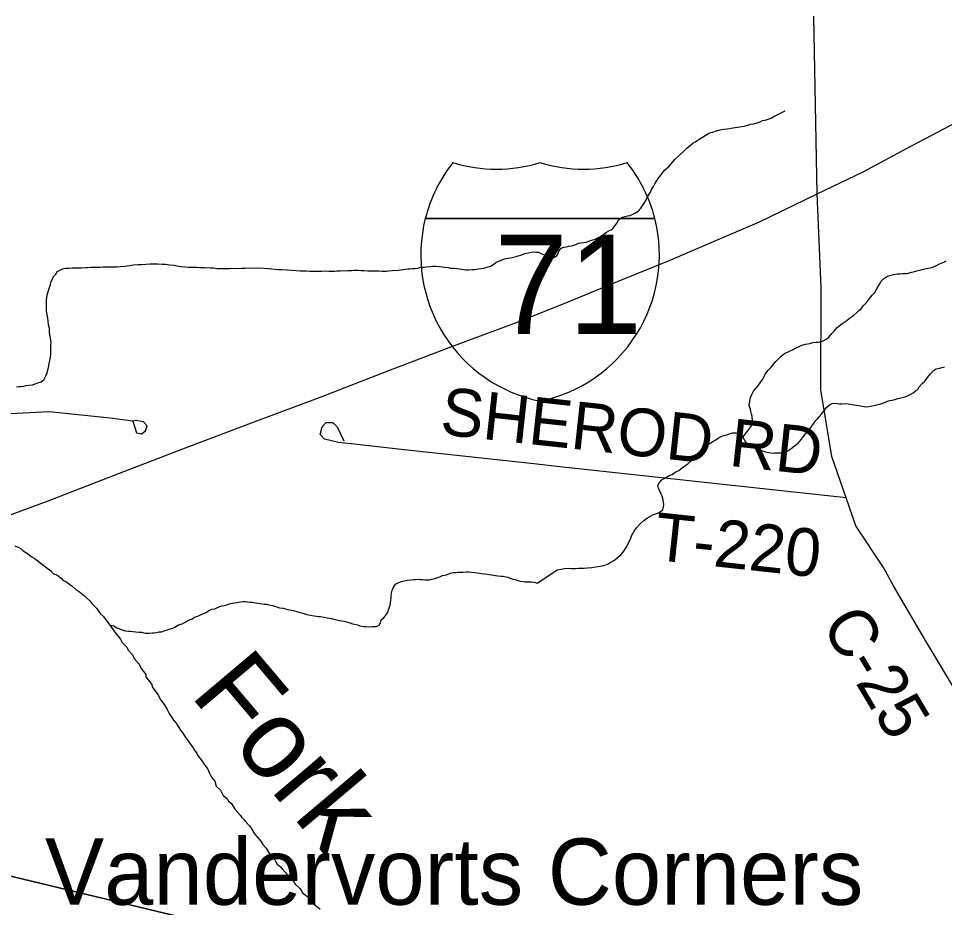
# Model space of a CAD drawing. Extents: x 1310247 to 1664935, y 284496 to 704931.
# Drawn here: x 1541533 to 1547355, y 530108 to 535700 of the extents above; entities that cross this region are included whole.
import ezdxf

# ---------------------------------------------------------------- set-up
doc = ezdxf.new("R2010")
doc.units = 0
for name, color, linetype in [('GM_X_Adjacent_County', 7, 'Continuous'), ('GM_X_Airport_Location_Class_3', 7, 'Continuous'), ('GM_X_County_Road_Text', 7, 'Continuous'), ('GM_X_County_Subdivision_Text', 7, 'Continuous'), ('GM_X_Interstate_Route', 7, 'Continuous'), ('GM_X_Minor_Lake_Text', 7, 'Continuous'), ('GM_X_Minor_River_Text', 7, 'Continuous'), ('GM_X_State_Shield', 7, 'Continuous'), ('GM_X_Township_Road', 7, 'Continuous'), ('GM_X_Township_Subdivision', 7, 'Continuous'), ('GM_X_US_Shield', 7, 'Continuous')]:
    doc.layers.add(name, color=color, linetype=linetype)

msp = doc.modelspace()

# ---------------------------------------------------------------- linework, layer by layer
at = {"layer": 'GM_X_Adjacent_County'}
for points in [[(1549067.9, 540794.2), (1548703.3, 536778.9), (1548609.4, 535719), (1548058.9, 529499.7), (1548052.5, 529426.3), (1546793.3, 529027.5), (1546699.3, 529050.2), (1537825.5, 531187), (1537570, 531248.4), (1530286, 533001.3), (1523205.2, 534705.2), (1523139.5, 535585.1), (1522991.1, 537922.8), (1525088.4, 540691.1)], [(1520400.3, 535135.3), (1523205.2, 534705.2), (1530286, 533001.3), (1537570, 531248.4), (1537825.5, 531187), (1546699.3, 529050.2), (1546793.3, 529027.5), (1548052.5, 529426.3), (1547776.9, 526306), (1547463.3, 522758.3), (1547324.3, 521188.2), (1546925.5, 516687), (1546686.4, 513989.1), (1546297.7, 509605.7)]]:
    msp.add_lwpolyline(points, dxfattribs=at)
at = {"layer": 'GM_X_County_Road_Text'}
msp.add_lwpolyline([(1548010, 529901.4), (1547901.5, 530388.1), (1547794.5, 530846.8), (1547730.3, 530964), (1547229.2, 531799.3), (1547034.3, 532131), (1546972, 532246.1), (1546798.1, 532509.3), (1546737, 532685), (1546646.8, 532944.4), (1546577.4, 533364.4), (1546579.4, 534007.6), (1546555.4, 534597.3), (1546533.6, 535714.5)], dxfattribs=at)
at = {"layer": 'GM_X_County_Subdivision_Text'}
for points in [[(1542250.6, 533167.1), (1542273.7, 533094.7), (1542305.7, 533088.3), (1542332, 533106), (1542342.4, 533137.9), (1542318.6, 533164.3), (1542270.7, 533170.9), (1542250.6, 533168.1), (1542108.7, 533186.9), (1541724.6, 533225.6), (1541440.1, 533211), (1540556.4, 533165.6), (1540187.8, 533150), (1539652.3, 533121.1), (1539651.7, 533121)], [(1544917.4, 532883.1), (1544773.7, 532898.8), (1543939.7, 532990.1), (1543623.5, 533024.7), (1543545.6, 533033.4), (1543456.3, 533054.7), (1543429.5, 533084.1), (1543441.9, 533132.9), (1543468, 533158.3), (1543506.1, 533159.9), (1543513.2, 533154.2), (1543536.7, 533131.6), (1543578.8, 533042.8)], [(1546737, 532685), (1544918.1, 532883.1), (1544917.4, 532883.1)]]:
    msp.add_lwpolyline(points, dxfattribs=at)
at = {"layer": 'GM_X_Minor_River_Text'}
for points in [[(1545052.8, 534287.6), (1545070.7, 534290.2), (1545104.8, 534293.7), (1545129, 534303.4), (1545159.2, 534313), (1545175.4, 534320.8), (1545191.6, 534328.5), (1545213.8, 534344.3), (1545230, 534356.1), (1545244.2, 534363.9), (1545264.4, 534373.6), (1545278.6, 534389.5), (1545295, 534413.3), (1545307.3, 534435.2), (1545329.6, 534450.9), (1545347.7, 534454.7), (1545361.8, 534458.5), (1545377.9, 534462.3), (1545408.2, 534475.9), (1545428.4, 534487.6), (1545446.7, 534507.4), (1545461, 534529.2), (1545475.4, 534551.1), (1545485.8, 534575), (1545498.1, 534594.9), (1545506.3, 534608.8), (1545514.6, 534628.7), (1545524.8, 534644.6), (1545533.1, 534660.5), (1545543.3, 534676.4), (1545555.6, 534694.3), (1545574, 534718.1), (1545592.4, 534743.9), (1545608.7, 534759.7), (1545624.9, 534773.5), (1545659.5, 534813.1), (1545690, 534842.8), (1545710.3, 534860.5), (1545734.7, 534884.3), (1545757.1, 534904), (1545773.3, 534915.8), (1545787.4, 534925.6), (1545811.7, 534941.3), (1545834, 534955), (1545850.1, 534964.8), (1545866.3, 534974.6), (1545884.5, 534982.4), (1545898.6, 534986.2), (1545920.7, 534993.9), (1545944.9, 534999.6), (1545965, 535003.3), (1545991.1, 535006.9), (1546013.2, 535010.7), (1546039.3, 535014.3), (1546053.4, 535016.1), (1546079.5, 535021.8), (1546095.6, 535023.5), (1546115.7, 535029.3), (1546137.8, 535035), (1546155.9, 535038.7), (1546176.1, 535044.4), (1546196.2, 535050.2), (1546210.3, 535058), (1546226.4, 535061.8), (1546246.6, 535067.5), (1546264.7, 535073.3), (1546282.9, 535083), (1546303.1, 535094.8), (1546319.2, 535102.6), (1546335.4, 535110.4), (1546353.6, 535120.1)], [(1544875.4, 534194.9), (1544887.5, 534192.7), (1544903.7, 534198.4), (1544915.9, 534206.2), (1544924.3, 534218.1), (1544928.6, 534232.1), (1544934.9, 534244), (1544945.3, 534255.9), (1544961.5, 534261.6), (1544977.6, 534263.3), (1544993.9, 534269.1), (1545010, 534270.8), (1545024.2, 534274.5), (1545036.3, 534278.3), (1545048.6, 534286.1), (1545052.8, 534287.6)], [(1542991.8, 534131), (1543030, 534130.3), (1543048.2, 534131.9), (1543104.5, 534128.9), (1543126.6, 534126.5), (1543166.7, 534121.7), (1543188.8, 534121.3), (1543225, 534118.7), (1543249.2, 534118.2), (1543277.3, 534115.7), (1543303.4, 534113.2), (1543321.5, 534112.9), (1543343.7, 534112.5), (1543363.8, 534112.1), (1543387.9, 534111.7), (1543404, 534111.4), (1543416.1, 534111.2), (1543428.2, 534110.9), (1543440.2, 534110.7), (1543460.4, 534112.3), (1543484.6, 534111.9), (1543498.6, 534111.6), (1543518.8, 534111.3), (1543534.9, 534113), (1543555, 534112.6), (1543571.2, 534114.3), (1543589.3, 534114), (1543603.4, 534115.8), (1543625.6, 534115.3), (1543639.7, 534117.1), (1543653.8, 534116.8), (1543669.9, 534116.5), (1543688, 534116.2), (1543706.1, 534115.9), (1543728.2, 534113.5), (1543752.3, 534113), (1543778.5, 534112.5), (1543798.6, 534112.2), (1543818.7, 534111.8), (1543834.8, 534111.5), (1543846.9, 534111.3), (1543859, 534113.1), (1543881.2, 534114.7), (1543923.5, 534117.9), (1543935.7, 534119.7), (1543951.8, 534121.4), (1543980.1, 534124.9), (1543994.2, 534126.7), (1544010.3, 534128.4), (1544024.4, 534128.1), (1544042.6, 534129.8), (1544056.8, 534133.6), (1544070.9, 534135.3), (1544083, 534137.1), (1544095.1, 534138.9), (1544121.3, 534140.4), (1544133.4, 534142.2), (1544147.5, 534141.9), (1544159.6, 534141.7), (1544177.7, 534141.4), (1544197.8, 534139), (1544211.8, 534136.8), (1544233.9, 534134.3), (1544245.9, 534130.1), (1544270, 534129.7), (1544290.1, 534127.3), (1544304.2, 534125), (1544320.2, 534122.7), (1544342.3, 534120.3), (1544362.4, 534119.9), (1544382.6, 534121.6), (1544400.7, 534121.2), (1544412.8, 534123), (1544424.9, 534124.8), (1544441.1, 534128.5), (1544457.3, 534130.2), (1544479.5, 534135.9), (1544499.8, 534143.5), (1544522.2, 534155.2), (1544536.6, 534167), (1544552.9, 534174.7), (1544567.1, 534180.5), (1544583.3, 534186.2), (1544599.5, 534189.9), (1544611.7, 534193.7), (1544623.8, 534195.5), (1544635.9, 534197.3), (1544662.2, 534202.8), (1544674.4, 534206.6), (1544690.6, 534212.3), (1544717, 534221.9), (1544737.2, 534225.6), (1544755.5, 534231.2), (1544767.6, 534233), (1544785.6, 534230.7), (1544801.7, 534230.4), (1544817.7, 534222.1), (1544833.6, 534215.8), (1544847.6, 534209.5), (1544863.5, 534201.2), (1544875.4, 534194.9)], [(1546088, 533067), (1546130.9, 533124.5), (1546141.1, 533138.4), (1546145.3, 533154.4), (1546147.6, 533170.4), (1546145.9, 533196.5), (1546142.1, 533210.6), (1546136.4, 533228.7), (1546134.6, 533242.7), (1546126.9, 533266.9), (1546131.3, 533292.9), (1546135.6, 533316.9), (1546143.9, 533334.8), (1546154.2, 533356.8), (1546168.5, 533372.6), (1546180.7, 533388.4), (1546201.1, 533414.2), (1546213.4, 533432.1), (1546225.8, 533458), (1546234, 533471.9), (1546244.3, 533485.8), (1546264.6, 533507.6), (1546280.9, 533527.4), (1546295.2, 533543.2), (1546311.4, 533559), (1546325.7, 533574.9), (1546339.9, 533586.7), (1546354.1, 533594.5), (1546376.3, 533606.2), (1546402.5, 533617.9), (1546416.6, 533625.7), (1546432.8, 533633.5), (1546459, 533645.2), (1546481.2, 533652.9), (1546507.3, 533656.5), (1546527.4, 533662.2), (1546547.5, 533664), (1546561.5, 533663.8), (1546581.7, 533669.5), (1546595.8, 533675.3), (1546609.9, 533683.2), (1546628.2, 533696.9), (1546646.5, 533718.7), (1546660.8, 533734.6), (1546679.1, 533756.3), (1546701.4, 533774.1), (1546715.6, 533783.9), (1546739.9, 533801.6), (1546758.2, 533815.4), (1546782.5, 533833.1), (1546802.7, 533848.8), (1546817, 533862.7), (1546831.2, 533874.5), (1546843.5, 533892.4), (1546855.7, 533906.2), (1546872, 533924), (1546884.2, 533939.9), (1546900.5, 533959.7), (1546916.8, 533977.5), (1546931.2, 534003.4), (1546943.6, 534025.3), (1546955.9, 534047.2), (1546972.2, 534063), (1546996.5, 534078.7), (1547020.6, 534086.4), (1547034.7, 534090.2), (1547056.8, 534093.9), (1547074.9, 534093.6), (1547091, 534097.4), (1547107, 534097.2), (1547123, 534096.9), (1547139.2, 534102.7), (1547167.3, 534108.4), (1547181.4, 534112.2), (1547199.5, 534117.9), (1547213.6, 534121.7), (1547231.7, 534125.5), (1547251.8, 534129.2), (1547275.9, 534134.9), (1547304.2, 534146.5), (1547324.4, 534156.3), (1547346.6, 534166), (1547364.7, 534175.8)], [(1541519.6, 533384.5), (1541535.7, 533386.2), (1541547.8, 533386), (1541565.9, 533387.7), (1541580.1, 533391.5), (1541598.3, 533393.1), (1541620.5, 533396.8), (1541632.7, 533400.5), (1541655, 533408.2), (1541675.3, 533415.8), (1541691.6, 533427.6), (1541698, 533439.5), (1541706.4, 533457.4), (1541712.8, 533471.4), (1541717.2, 533489.4), (1541721.6, 533505.4), (1541726.1, 533527.4), (1541730.6, 533549.4), (1541733.1, 533569.4), (1541735.5, 533587.5), (1541735.9, 533607.6), (1541736.4, 533629.7), (1541736.8, 533643.7), (1541737.2, 533663.8), (1541735.5, 533675.9), (1541732, 533700), (1541728.5, 533724.2), (1541727.1, 533750.4), (1541721.5, 533772.5), (1541720.1, 533798.7), (1541716.5, 533814.8), (1541711.1, 533847.1), (1541709.4, 533861.2), (1541708, 533885.3), (1541708.5, 533909.4), (1541708.9, 533927.5), (1541711.3, 533945.5), (1541713.7, 533959.5), (1541718.1, 533975.5), (1541720.4, 533989.5), (1541726.8, 534007.5), (1541733.3, 534025.4), (1541735.6, 534041.5), (1541744.1, 534057.4), (1541752.6, 534077.3), (1541767, 534093.1), (1541777.4, 534109), (1541793.7, 534116.7), (1541812, 534126.4), (1541828.2, 534130.2), (1541848.3, 534129.8), (1541870.5, 534131.4), (1541886.6, 534131.1), (1541904.8, 534132.8), (1541928.9, 534132.3), (1541953.1, 534133.9), (1541965.2, 534133.7), (1541989.4, 534135.2), (1542011.6, 534136.8), (1542029.7, 534136.5), (1542047.8, 534136.2), (1542065.9, 534137.9), (1542086.1, 534137.5), (1542136.4, 534138.6), (1542152.5, 534138.3), (1542172.7, 534139.9), (1542203, 534143.4), (1542215.1, 534145.2), (1542231.2, 534146.9), (1542255.5, 534150.5), (1542283.7, 534152), (1542305.8, 534153.6), (1542334.1, 534155), (1542358.3, 534156.6), (1542376.4, 534156.3), (1542406.6, 534157.7), (1542436.7, 534155.2), (1542456.9, 534154.8), (1542482.9, 534150.3), (1542511, 534147.8), (1542529.1, 534145.5), (1542553.2, 534141), (1542581.3, 534138.5), (1542601.4, 534136.1), (1542625.5, 534135.7), (1542651.7, 534135.2), (1542673.8, 534134.8), (1542702, 534134.3), (1542738.2, 534131.6), (1542758.3, 534131.2), (1542782.4, 534128.8), (1542802.5, 534128.4), (1542826.7, 534128), (1542858.8, 534127.4), (1542875, 534129.1), (1542901.1, 534128.6), (1542937.4, 534129.9), (1542955.5, 534129.6), (1542991.8, 534131)], [(1546513.9, 533127.2), (1546528.1, 533145), (1546544.5, 533168.8), (1546556.7, 533182.7), (1546571, 533198.5), (1546581.2, 533212.4), (1546597.6, 533234.2), (1546615.9, 533256), (1546632.2, 533269.8), (1546648.3, 533277.6), (1546664.4, 533281.4), (1546694.4, 533277), (1546710.5, 533276.8), (1546734.5, 533278.4), (1546764.5, 533274), (1546784.5, 533269.7), (1546802.5, 533267.4), (1546816.6, 533265.2), (1546836.5, 533261), (1546850.5, 533258.8), (1546866.6, 533258.5), (1546890.7, 533262.2), (1546912.8, 533265.9), (1546936.9, 533271.6), (1546955.1, 533277.3), (1546983.3, 533287), (1546997.4, 533292.8), (1547011.5, 533296.6), (1547025.6, 533300.4), (1547041.7, 533304.2), (1547061.8, 533309.9), (1547079.9, 533313.7), (1547108.1, 533321.3), (1547126.2, 533329.1), (1547142.4, 533336.9), (1547158.5, 533346.7), (1547172.7, 533358.5), (1547186.9, 533366.3), (1547195.2, 533384.2), (1547215.5, 533404), (1547231.7, 533419.8), (1547248.1, 533441.6), (1547268.5, 533467.4), (1547286.8, 533485.2), (1547303, 533497), (1547325.1, 533500.7), (1547339.2, 533504.5), (1547355.3, 533510.3)], [(1544919.4, 532233.3), (1544945.5, 532236.9), (1544965.6, 532240.7), (1544991.7, 532242.3), (1545007.7, 532240.1), (1545021.7, 532239.9), (1545035.8, 532241.7), (1545053.8, 532243.4), (1545073.9, 532243.2), (1545089.9, 532242.9), (1545110, 532244.7), (1545138.1, 532246.3), (1545160.2, 532252), (1545178.3, 532253.7), (1545192.4, 532255.5), (1545212.5, 532259.3), (1545236.7, 532268.9), (1545252.8, 532278.7), (1545279.1, 532292.4), (1545297.4, 532308.2), (1545321.7, 532327.9), (1545338, 532349.7), (1545348.3, 532365.6), (1545358.5, 532381.5), (1545373, 532409.4), (1545383.3, 532431.3), (1545387.5, 532445.3), (1545404, 532475.1), (1545418.3, 532497), (1545440.7, 532520.7), (1545465.1, 532542.4), (1545481.3, 532554.2), (1545501.5, 532568), (1545525.7, 532579.7), (1545539.8, 532585.5), (1545556, 532591.3), (1545570.1, 532599.1), (1545584.3, 532608.9), (1545588.6, 532628.9), (1545590.8, 532642.9), (1545589, 532657), (1545583.3, 532681.1), (1545579.5, 532695.2), (1545573.7, 532709.3), (1545565.9, 532727.5), (1545556.1, 532745.6), (1545552.4, 532763.7), (1545562.7, 532781.6), (1545576.9, 532797.5), (1545607.2, 532815.1), (1545623.4, 532824.9), (1545643.6, 532832.6), (1545665.9, 532848.4), (1545684, 532858.1), (1545698.2, 532867.9), (1545716.4, 532881.7), (1545740.8, 532899.4), (1545761.1, 532917.2), (1545781.4, 532936.9), (1545797.7, 532954.8), (1545817.9, 532968.5), (1545834.2, 532984.3), (1545850.5, 533004.2), (1545864.7, 533018), (1545878.9, 533027.8), (1545899.1, 533039.6), (1545917.3, 533049.3), (1545933.5, 533063.1), (1545947.6, 533068.9), (1545965.8, 533076.7), (1545985.9, 533082.4), (1546008.1, 533090.2), (1546022.2, 533094), (1546044.2, 533093.7), (1546060.2, 533091.4), (1546078.1, 533081.2), (1546088, 533067), (1546095.8, 533052.8), (1546103.6, 533036.7), (1546121.4, 533020.4), (1546145.3, 533010), (1546161.3, 533003.8), (1546181.2, 532993.5), (1546201.1, 532985.2), (1546221, 532976.9), (1546237, 532972.7), (1546253, 532970.4), (1546271, 532966.2), (1546289.1, 532967.9), (1546307.1, 532967.7), (1546329.2, 532967.3), (1546345.2, 532969.1), (1546363.4, 532976.9), (1546381.6, 532988.7), (1546418.1, 533016.2), (1546434.3, 533030), (1546454.7, 533051.8), (1546464.9, 533065.7), (1546481.2, 533087.5), (1546495.5, 533105.4), (1546513.9, 533127.2)], [(1541509.2, 532384.3), (1541535.1, 532371.8), (1541549, 532363.5), (1541562.8, 532351.2), (1541596.5, 532330.5)], [(1541596.5, 532330.5), (1541612.3, 532316.1), (1541632.2, 532305.7), (1541654, 532289.2), (1541679.7, 532268.7), (1541703.4, 532250.2), (1541735.1, 532225.5), (1541752.8, 532207.1), (1541772.8, 532200.7), (1541800.5, 532180.1), (1541814.3, 532165.8), (1541830.2, 532159.5), (1541867.9, 532132.7), (1541895.5, 532106), (1541913.4, 532095.7), (1541929.2, 532083.3), (1541945, 532071), (1541960.8, 532056.6), (1541980.5, 532038.2), (1541994.2, 532019.8), (1542008, 532005.5), (1542025.7, 531989.1), (1542047.1, 531956.6), (1542066.8, 531938.2), (1542082.5, 531917.8), (1542096.2, 531899.4), (1542107.9, 531883.2), (1542127.4, 531854.7), (1542139.1, 531840.4), (1542174.4, 531795.6), (1542184, 531775.3), (1542213.5, 531746.6), (1542223.1, 531726.4), (1542248.7, 531697.8), (1542260.3, 531675.5), (1542291.6, 531638.7), (1542303.1, 531612.4), (1542332.5, 531573.7), (1542334.2, 531559.6), (1542371.3, 531510.7), (1542373, 531496.6), (1542382.7, 531482.4), (1542410.1, 531445.7), (1542423.6, 531419.3), (1542452.9, 531378.6), (1542468.4, 531354.2), (1542479.9, 531327.9), (1542509.2, 531285.2), (1542524.9, 531268.8), (1542536.5, 531246.5), (1542552.1, 531224.1), (1542565.8, 531205.8), (1542581.3, 531181.4), (1542598.9, 531156.9), (1542616.5, 531132.5), (1542630.1, 531112.2), (1542641.8, 531093.9), (1542653.5, 531079.6), (1542657.2, 531065.5), (1542688.6, 531028.7), (1542698.3, 531012.5), (1542710.1, 530996.2), (1542723.7, 530977.9), (1542731.3, 530957.6), (1542746.8, 530927.2), (1542766.3, 530902.7), (1542775.7, 530872.4), (1542803.3, 530845.8), (1542818.7, 530813.4), (1542844.4, 530794.8), (1542854.1, 530776.6), (1542869.9, 530764.2), (1542895.2, 530725.6), (1542926.6, 530688.8), (1542936.4, 530674.6), (1542950.2, 530662.3), (1542969.7, 530635.8), (1542985.5, 530621.5), (1542995.2, 530607.2), (1543016.6, 530570.7), (1543032.3, 530554.3), (1543055.8, 530525.8), (1543069.5, 530505.4), (1543089.1, 530480.9), (1543110.4, 530446.4), (1543126.2, 530432), (1543139.9, 530413.7), (1543159.3, 530381.2), (1543179.1, 530364.8), (1543192.8, 530348.4), (1543224.2, 530313.7), (1543234, 530299.5), (1543261.5, 530270.8), (1543273.2, 530254.5), (1543302.8, 530225.9), (1543318.3, 530201.5), (1543353.9, 530172.7), (1543365.6, 530152.4), (1543391.2, 530127.8), (1543415, 530111.3), (1543428.7, 530097)], [(1543870.1, 532009.6), (1543872.5, 532023.7), (1543872.9, 532041.7), (1543875.1, 532053.7), (1543875.5, 532069.8), (1543877.9, 532085.8), (1543882.3, 532101.8), (1543888.7, 532119.8), (1543903.3, 532141.6), (1543915.5, 532147.4), (1543937.9, 532159), (1543960.1, 532162.7), (1543976.3, 532166.4), (1543996.5, 532170), (1544016.7, 532171.7), (1544028.8, 532171.4), (1544046.9, 532173.1), (1544058.9, 532170.9), (1544073, 532170.6), (1544087.1, 532170.4), (1544101.2, 532170.1), (1544117.3, 532169.8), (1544129.5, 532173.6), (1544143.6, 532175.4), (1544163.9, 532183), (1544182.1, 532188.7), (1544198.4, 532196.5), (1544214.6, 532198.2), (1544228.8, 532203.9), (1544249.1, 532211.6), (1544267.3, 532215.3), (1544281.4, 532215), (1544293.5, 532216.8), (1544305.6, 532218.6), (1544325.7, 532218.2), (1544347.9, 532219.8), (1544362, 532219.6), (1544380.1, 532217.2), (1544400.1, 532214.9), (1544416.2, 532212.6), (1544428.2, 532210.3), (1544442.3, 532210.1), (1544464.4, 532207.7), (1544480.5, 532205.4), (1544492.5, 532203.1), (1544520.6, 532198.6), (1544532.6, 532196.4), (1544546.6, 532194.1), (1544566.7, 532191.7), (1544580.8, 532191.5), (1544596.8, 532189.2), (1544608.9, 532186.9), (1544624.8, 532180.6), (1544640.8, 532174.3), (1544654.8, 532172), (1544672.8, 532165.7), (1544686.8, 532161.4), (1544706.9, 532159), (1544718.9, 532156.8), (1544731, 532156.6), (1544743.1, 532156.4), (1544761.2, 532156), (1544775.2, 532153.8), (1544793.2, 532149.4), (1544817.6, 532163.3), (1544919.4, 532233.3)], [(1542107.9, 531883.2), (1542132, 531880.7), (1542153.9, 531868.3), (1542181.8, 531855.7), (1542205.8, 531849.2), (1542223.8, 531846.9), (1542237.9, 531846.6), (1542252, 531844.4), (1542270, 531842), (1542290.1, 531839.7), (1542306.2, 531839.4), (1542328.2, 531834.9), (1542352.4, 531834.5), (1542374.6, 531836.1), (1542386.6, 531835.9), (1542400.8, 531837.6), (1542417, 531841.3), (1542431.1, 531843.1), (1542455.4, 531850.7), (1542469.6, 531854.4), (1542485.9, 531862.2), (1542504.1, 531865.9), (1542516.3, 531871.7), (1542538.8, 531887.3), (1542561, 531893), (1542577.3, 531900.7), (1542601.8, 531916.3), (1542622.1, 531922), (1542636.4, 531933.8), (1542660.8, 531941.4), (1542673, 531947.2), (1542685.2, 531953), (1542707.5, 531962.6), (1542727.9, 531974.3), (1542748.3, 531983.9), (1542766.5, 531987.6), (1542792.9, 531999.2), (1542811.2, 532004.9), (1542825.3, 532008.7), (1542843.5, 532012.3), (1542857.8, 532018.1), (1542876, 532021.8), (1542906.3, 532027.3), (1542930.5, 532030.8), (1542944.6, 532032.6), (1542958.7, 532032.3), (1542974.8, 532032), (1542986.9, 532029.8), (1543000.9, 532029.5), (1543023, 532025.1), (1543037, 532022.9), (1543053.1, 532020.6), (1543079.1, 532016.1), (1543091.2, 532015.8), (1543107.2, 532011.5), (1543129.3, 532007.1), (1543143.3, 532004.8), (1543157.3, 532000.6), (1543173.3, 531994.3), (1543197.4, 531991.8), (1543211.4, 531987.5), (1543225.4, 531983.3), (1543239.4, 531981), (1543261.4, 531976.6), (1543289.4, 531968), (1543301.4, 531963.8), (1543321.5, 531959.4), (1543345.4, 531950.9), (1543379.5, 531944.3), (1543419.7, 531939.5), (1543431.7, 531939.3), (1543453.8, 531934.9), (1543473.8, 531930.5), (1543485.8, 531928.3), (1543499.9, 531926), (1543513.9, 531921.7), (1543525.9, 531919.5), (1543541.9, 531915.2), (1543563.9, 531910.8), (1543580, 531908.5), (1543596, 531904.2), (1543616, 531899.8), (1543632, 531893.4), (1543646, 531891.2), (1543664.1, 531886.8), (1543678, 531880.5), (1543702.1, 531876.1), (1543718.2, 531875.8), (1543738.2, 531873.4), (1543756.4, 531875.1), (1543772.5, 531874.8), (1543784.6, 531876.6), (1543800.9, 531884.3), (1543809.3, 531898.2), (1543813.7, 531918.2), (1543830.1, 531930), (1543842.6, 531947.8), (1543853, 531961.7), (1543857.2, 531973.7), (1543861.6, 531987.7), (1543870.1, 532009.6)]]:
    msp.add_lwpolyline(points, dxfattribs=at)
at = {"layer": 'GM_X_State_Shield'}
msp.add_lwpolyline([(1541297.8, 532510.7), (1541719.2, 532666.5), (1542168.8, 532840), (1542594.3, 533003.8), (1543013.8, 533163.6), (1543435.3, 533321.4), (1543860.8, 533487.1), (1544240.1, 533631.3), (1544691.7, 533798.8), (1544989.6, 533917.3), (1545335.4, 534060.2), (1545619.9, 534175.4), (1545858.3, 534279.8), (1546191.5, 534421.9), (1546555.4, 534597.3), (1546842.6, 534736.6), (1547115.9, 534882.1), (1547429.7, 535048.7), (1547680.9, 535186.8), (1547905.6, 535305.5), (1548102, 535410.9), (1548318.9, 535539.8), (1548674.6, 535686.3)], dxfattribs=at)
at = {"layer": 'GM_X_US_Shield'}
for p, q in [((1544090.7, 534442.3), (1545533.5, 534442.3)), ((1545533.5, 534442.3), (1544090.7, 534442.3)), ((1545533.5, 534442.3), (1544090.7, 534442.3))]:
    msp.add_line(p, q, dxfattribs=at)
for centre, start, end in [((1544999.6, 534212.5), 141.66896, 165.80665), ((1544538.2, 535690.5), 253.00908, 286.99093), ((1545086.1, 535690.5), 253.00908, 286.99093), ((1544624.6, 534212.5), 14.19335, 38.33104), ((1544999.6, 534212.5), 165.80665, 258.46304), ((1544624.6, 534212.5), 281.53696, 14.19335)]:
    msp.add_arc(centre, 937.5, start, end, dxfattribs=at)

# ---------------------------------------------------------------- texts
at = {"layer": 'GM_X_Airport_Location_Class_3'}
for s in ['-', '.', ',']:
    msp.add_text(s, height=1, dxfattribs=at).set_placement((1544812, 534043.4))
msp.add_text('71', height=1, rotation=0.00001, dxfattribs=at).set_placement((1544607.7, 533836.4))
at = {"layer": 'GM_X_Interstate_Route'}
msp.add_text('Vandervorts Corners', height=417, rotation=0.00001, dxfattribs=at).set_placement((1541699.3, 530125.5))
at = {"layer": 'GM_X_Minor_Lake_Text'}
msp.add_text('Fork', height=500.08, rotation=310.19028, dxfattribs=at).set_placement((1542605.8, 531445.8))
at = {"layer": 'GM_X_Township_Road'}
msp.add_text('C-25', height=300, rotation=300.6743, dxfattribs=at).set_placement((1546576.4, 531888.9))
at = {"layer": 'GM_X_Township_Subdivision'}
for s, rotation, p in [('SHEROD RD', 353.78055, (1544177.2, 533085.3)), ('T-220', 353.8149, (1545519.6, 532296.4))]:
    msp.add_text(s, height=300, rotation=rotation, dxfattribs=at).set_placement(p)
at = {"layer": 'GM_X_US_Shield'}
msp.add_text('71', height=625, dxfattribs=at).set_placement((1544523.4, 533715.8))

doc.saveas('drawing.dxf')
